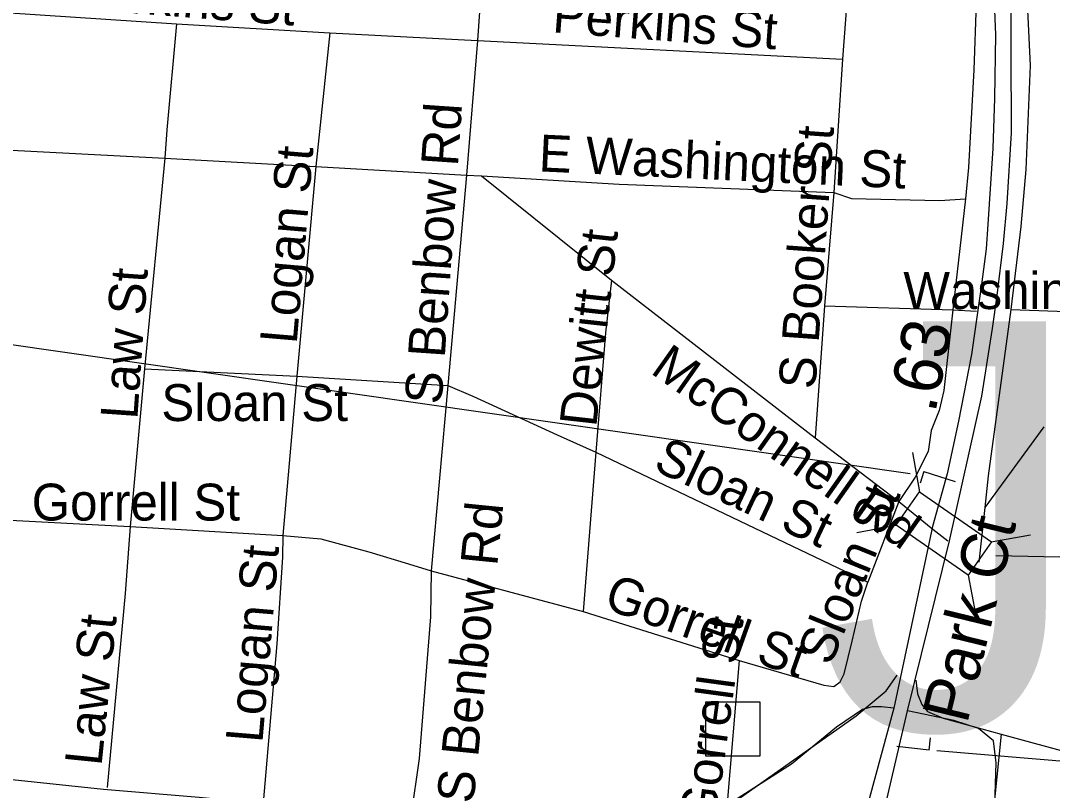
# Model space of a CAD drawing. Extents: x 1662474 to 1856135, y 779280 to 917889.
# Drawn here: x 1771080 to 1773737, y 843281 to 845263 of the extents above; entities that cross this region are included whole.
import ezdxf

# ---------------------------------------------------------------- set-up
doc = ezdxf.new("R2010")
doc.units = 0
for name, color, linetype in [('Exist Road Non-System Structure Non-Sys NCDOT Attributed CELL', 7, 'Continuous'), ('Exist Road Non-System Structure Non-Sys NCDOT Number Label', 7, 'Continuous'), ('Exist Road Non-System Structure Non-Sys Other Attributed CELL', 7, 'Continuous'), ('Exist Road Non-System Structure Non-Sys Other Number Label', 7, 'Continuous'), ('Exist Road Non-System Type 51', 7, 'Continuous'), ('Exist Road Non-System Type 51 Label', 7, 'Continuous'), ('Exist Road Primary Interstate Ramp 1 Lane Attributed', 7, 'Continuous'), ('Exist Road Primary US Divided Attributed', 7, 'Continuous'), ('Exist Road Primary US Label', 7, 'Continuous'), ('Exist Road Primary US Mileage Hundredths English Label', 7, 'Continuous'), ('Exist Road Secondary Type 51 Undivided 4 Lane Attributed', 7, 'Continuous'), ('Prop Approach Slab Hatching', 7, 'Continuous'), ('Prop Horizontal Alignment Station Label', 7, 'Continuous')]:
    doc.layers.add(name, color=color, linetype=linetype)

msp = doc.modelspace()

# ---------------------------------------------------------------- linework, layer by layer
at = {"layer": 'Exist Road Non-System Structure Non-Sys NCDOT Attributed CELL'}
for p, q in [((1773376.4, 844151.1), (1773394.7, 844049.8)), ((1773233.3, 843945.1), (1773334.6, 843963.4)), ((1773579.4, 843920.8), (1773680.7, 843939.1)), ((1773519.7, 843834.8), (1773539, 843735.1))]:
    msp.add_line(p, q, dxfattribs=at)
msp.add_lwpolyline([(1773394.7, 844049.8), (1773579.7, 843921.2), (1773519.7, 843834.8), (1773334.6, 843963.4)], close=True, dxfattribs=at)
at = {"layer": 'Exist Road Non-System Structure Non-Sys NCDOT Number Label'}
msp.add_line((1773591.2, 843885.3), (1776789.9, 843830.9), dxfattribs=at)
at = {"layer": 'Exist Road Non-System Structure Non-Sys Other Attributed CELL'}
msp.add_lwpolyline([(1772844.3, 843508.5), (1772983.2, 843508.5), (1772983.2, 843369.4), (1772844.3, 843369.4)], close=True, dxfattribs=at)
at = {"layer": 'Exist Road Non-System Type 51'}
for p, q in [((1772278.9, 845532.7), (1772256.1, 845211.7)), ((1773220.6, 845478.4), (1773196.1, 845163.7)), ((1771481, 845254.5), (1771875.8, 845231.6)), ((1771875.8, 845231.6), (1771840.1, 844887.2)), ((1771875.8, 845231.6), (1772256.1, 845211.7)), ((1772256.1, 845211.7), (1772228.2, 844864.7)), ((1772256.1, 845211.7), (1773196.1, 845163.7)), ((1773196.1, 845163.7), (1773174.1, 844820.4)), ((1771023.2, 844930.9), (1771451.4, 844909.1)), ((1771451.4, 844909.1), (1771398.9, 844366.6)), ((1771451.4, 844909.1), (1771840.1, 844887.2)), ((1771840.1, 844887.2), (1771791.5, 844347.2)), ((1771840.1, 844887.2), (1772228.2, 844864.7)), ((1772228.2, 844864.7), (1772179.9, 844323.5)), ((1772228.2, 844864.7), (1772266.6, 844863.7)), ((1772266.6, 844863.7), (1772621.6, 844841.6)), ((1772266.6, 844863.7), (1772601.5, 844594.4)), ((1772621.6, 844841.6), (1773174.1, 844820.4)), ((1773174.1, 844820.4), (1773149.5, 844528.2)), ((1773513, 844804.1), (1773480.6, 844518.5)), ((1772601.5, 844594.4), (1773125.6, 844189.1)), ((1773149.5, 844528.2), (1773125.6, 844189.1)), ((1773149.5, 844528.2), (1773480.6, 844518.5)), ((1773480.6, 844518.5), (1773541.1, 844514.6)), ((1773629.8, 844519), (1773949.1, 844508.5)), ((1771398.9, 844366.6), (1771362.4, 843960)), ((1771398.9, 844366.6), (1771791.5, 844347.2)), ((1771791.5, 844347.2), (1771755, 843936.9)), ((1771791.5, 844347.2), (1772179.9, 844323.5)), ((1772179.9, 844323.5), (1772137.4, 843846.4)), ((1773714.6, 844217.2), (1773562.6, 844008.9)), ((1773125.6, 844189.1), (1773341.4, 844025.1)), ((1772561.4, 844152.1), (1772528.2, 843741.4)), ((1772561.4, 844152.1), (1773261.6, 843816.9)), ((1773341.4, 844025.1), (1773261.6, 843816.9)), ((1773341.4, 844025.1), (1773429, 843953.7)), ((1773562.6, 844008.9), (1773547.1, 843868.7)), ((1770967.4, 843980.8), (1771362.4, 843960)), ((1771362.4, 843960), (1771755, 843936.9)), ((1773429, 843953.7), (1773467.4, 843923.8)), ((1772137.4, 843846.4), (1772528.2, 843741.4)), ((1772528.2, 843741.4), (1772930.1, 843615.4)), ((1772930.1, 843615.4), (1772898.4, 843238)), ((1773604.9, 843425.9), (1773918.5, 843339.2))]:
    msp.add_line(p, q, dxfattribs=at)
for points in [[(1773540.2, 845307.8), (1773534.8, 845136.1), (1773520.9, 844884.7), (1773513, 844804.1)], [(1773672.1, 845307.8), (1773679.1, 845147.4), (1773668.4, 844879.4), (1773655.5, 844732.7), (1773629.8, 844519)], [(1770626.6, 844957.9), (1770632.5, 845112.2), (1770648.8, 845157.1), (1770668.4, 845209.9), (1770698.6, 845245), (1770734.9, 845275.4), (1770771.4, 845290.9), (1770821.6, 845298.2), (1770947.6, 845290.2), (1771481, 845254.5)], [(1771481, 845254.5), (1771456.9, 844981.8), (1771451.4, 844909.1)], [(1773174.1, 844820.4), (1773219, 844804.9), (1773445.9, 844799.9), (1773513, 844804.1)], [(1772601.5, 844594.4), (1772586.2, 844459.2), (1772561.4, 844152.1)], [(1773480.6, 844518.5), (1773457.4, 844310.9), (1773445.2, 844258.9), (1773424.9, 844207.8), (1773417.1, 844153.2), (1773383.1, 844087), (1773341.4, 844025.1)], [(1773629.8, 844519), (1773571.2, 844091), (1773562.6, 844008.9)], [(1772179.9, 844323.5), (1772244.5, 844296.2), (1772461.4, 844196.8), (1772561.4, 844152.1)], [(1771362.4, 843960), (1771348.8, 843787.9), (1771303.1, 843288.4)], [(1771755, 843936.9), (1771754.5, 843881.8), (1771739.5, 843658.2), (1771704.4, 843249.2)], [(1771755, 843936.9), (1771853.4, 843929), (1771976.9, 843894.9), (1772078.6, 843864.5), (1772137.4, 843846.4)], [(1772137.4, 843846.4), (1772135.4, 843727.8), (1772106.4, 843363.2), (1772085.1, 843213.6)], [(1772930.1, 843615.4), (1773148.4, 843551.9), (1773174.1, 843548.2), (1773190.1, 843560.2), (1773200.4, 843580.8), (1773220.9, 843665.5), (1773245, 843767.9), (1773261.6, 843816.9)], [(1772898.4, 843238), (1773231.6, 843472.6), (1773308.5, 843537.2), (1773337.4, 843577.4)], [(1773384.9, 843564.8), (1773389.1, 843529.6), (1773400.9, 843501.8), (1773415.4, 843483.9), (1773455.2, 843466.9), (1773604.9, 843425.9)], [(1773604.9, 843425.9), (1773588.4, 843265.2), (1773579.6, 843184.7), (1773569.4, 843007.2), (1773556.9, 842919.9), (1773543.1, 842781.5)]]:
    msp.add_lwpolyline(points, dxfattribs=at)
at = {"layer": 'Exist Road Primary Interstate Ramp 1 Lane Attributed'}
for points in [[(1773328.5, 843492.7), (1773296.9, 843496.2), (1773272.3, 843496.2), (1773247.6, 843489.2), (1773180.8, 843443.4), (1773064.8, 843348.4), (1772927.7, 843260.5), (1772815.1, 843190.1), (1772625.2, 843102.2)], [(1773553.6, 842796.1), (1773574.7, 843031.8), (1773588.7, 843242.9), (1773592.2, 843352), (1773585.2, 843408.2), (1773546.5, 843439.9), (1773483.2, 843461), (1773363.7, 843485.7)]]:
    msp.add_lwpolyline(points, dxfattribs=at)
at = {"layer": 'Exist Road Primary US Divided Attributed'}
for points in [[(1773517.4, 846191), (1773540.6, 845922.2), (1773557.5, 845719.2), (1773574.6, 845535.9), (1773584.2, 845374.1), (1773590.3, 845226.3), (1773587.7, 845063.4), (1773583.4, 844933.6), (1773570.6, 844739.3), (1773565.9, 844675.3), (1773554.3, 844583.4), (1773528.7, 844403.6), (1773494.9, 844231.9), (1773465.8, 844096.3), (1773428.3, 843960.2)], [(1773471.4, 843923.5), (1773555.4, 844295.9), (1773582.2, 844470.5), (1773594.4, 844555.4), (1773610.7, 844689.3), (1773620, 844791.7), (1773631.1, 844973.8), (1773630.9, 845185.7), (1773630.9, 845378.6), (1773616.5, 845619.5), (1773599.4, 845769.2), (1773590, 845903.6), (1773571.1, 846057), (1773557.5, 846202.3)], [(1773428.3, 843960.2), (1773328.5, 843492.7)], [(1773363.7, 843485.7), (1773471.4, 843923.5)], [(1773328.5, 843492.7), (1773170.8, 842910.5)], [(1773220.5, 842890.8), (1773254.3, 843017.9), (1773363.7, 843485.7)]]:
    msp.add_lwpolyline(points, dxfattribs=at)
at = {"layer": 'Exist Road Secondary Type 51 Undivided 4 Lane Attributed'}
msp.add_lwpolyline([(1769230.3, 843419.1), (1769620.1, 843407), (1769986.8, 843405), (1770184.1, 843395.5), (1770350.3, 843374.1), (1770586.1, 843352.3), (1770862.6, 843329.8), (1771293.5, 843283.8), (1771539.5, 843263.3), (1772154.1, 843204.2)], dxfattribs=at)
at = {"layer": 'Prop Approach Slab Hatching'}
for p, q in [((1773405.7, 844102.2), (1773396, 844072)), ((1773405.7, 844102.2), (1773486, 844076.6)), ((1773419.7, 843384.2), (1773423.2, 843415.8)), ((1773419.7, 843384.2), (1773335.9, 843393.7))]:
    msp.add_line(p, q, dxfattribs=at)
at = {"layer": 'Prop Horizontal Alignment Station Label'}
for p, q in [((1773370.6, 844095.9), (1770028.9, 844575.4)), ((1773439.4, 843383.6), (1776761.8, 843104))]:
    msp.add_line(p, q, dxfattribs=at)

# ---------------------------------------------------------------- texts
at = {"layer": 'Exist Road Non-System Structure Non-Sys Other Number Label'}
msp.add_text('J607', height=1049.86, dxfattribs=at).set_placement((1773122.1, 843438.9))
at = {"layer": 'Exist Road Non-System Type 51 Label'}
for s, rotation, p in [('Perkins St', 355.6299, (1771206.8, 845294.3)), ('Perkins St', 355.6299, (1772447.6, 845233.1)), ('S Benbow Rd', 86.084, (1772163.8, 844273.2)), ('S Booker St', 85.9167, (1773126.2, 844312.3)), ('E Washington St', 357.3042, (1772412.9, 844875)), ('Logan St', 85.1296, (1771790.8, 844428.7)), ('Dewitt St', 83.6643, (1772562, 844214.7)), ('Law St', 85.9893, (1771380.4, 844234.6)), ('McConnell Rd', 324.8293, (1772698.8, 844357)), ('Sloan St', 334.9003, (1772705.5, 844107.7)), ('Sloan St', 67.822, (1773165.5, 843598.8)), ('S Benbow Rd', 84.2926, (1772245.9, 843245.5)), ('Logan St', 85.1835, (1771702.5, 843401.5)), ('Gorrell St', 340.3359, (1772578, 843750.9)), ('Law St', 84.2018, (1771288.2, 843342)), ('Gorrell St', 82.261, (1772869.4, 843189.7))]:
    msp.add_text(s, height=95, rotation=rotation, dxfattribs=at).set_placement(p)
for s, p in [('Washington St', (1773353, 844520.3)), ('Sloan St', (1771442.4, 844231.9)), ('Gorrell St', (1771108.5, 843975.7))]:
    msp.add_text(s, height=95, dxfattribs=at).set_placement(p)
at = {"layer": 'Exist Road Primary US Label'}
msp.add_text('Park Ct', height=120, rotation=76.2742, dxfattribs=at).set_placement((1773516.9, 843449.7))
at = {"layer": 'Exist Road Primary US Mileage Hundredths English Label'}
msp.add_text('.63', height=125, rotation=78.8769, dxfattribs=at).set_placement((1773434.8, 844249.9))

doc.saveas('drawing.dxf')
